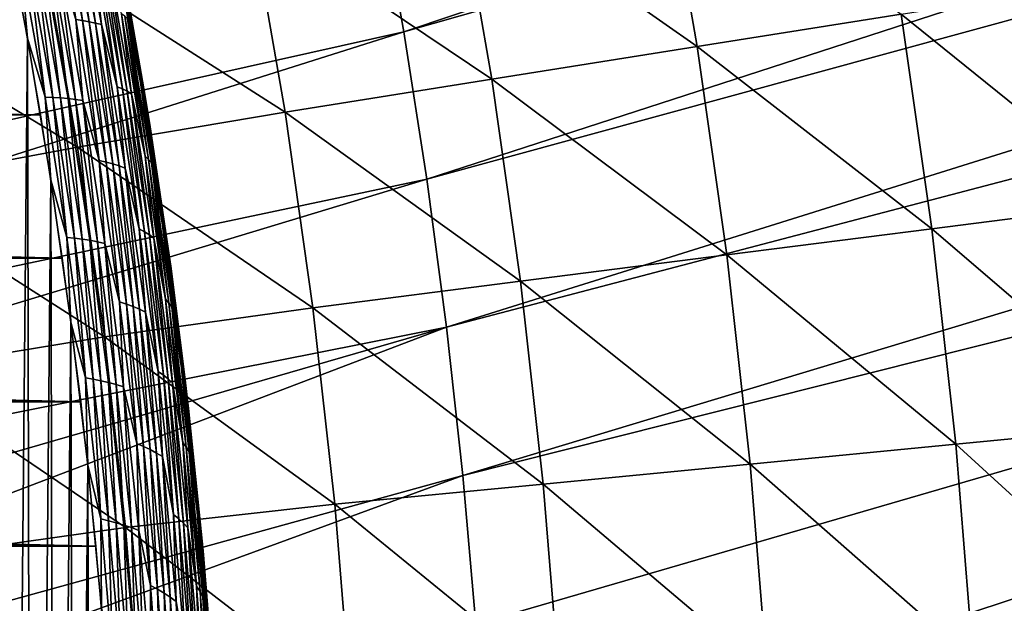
# Model space of a CAD drawing. Header units: millimetres. Extents: x -50 to 50, y -50 to 50.
# Tile 432 of 562: x 28.8 to 33.4, y 2.4 to 5.2. Entities that reach past the tile are written whole.
import ezdxf

# ---------------------------------------------------------------- set-up
doc = ezdxf.new("R2010")
doc.units = ezdxf.units.MM
doc.header["$LTSCALE"] = 65.185185
for name, color, linetype in [('1', 7, 'CONTINUOUS'), ('2', 7, 'CONTINUOUS'), ('28', 7, 'CONTINUOUS'), ('37', 7, 'CONTINUOUS'), ('39', 7, 'CONTINUOUS'), ('46', 7, 'CONTINUOUS'), ('47', 7, 'CONTINUOUS')]:
    doc.layers.add(name, color=color, linetype=linetype)

msp = doc.modelspace()

# ---------------------------------------------------------------- linework, layer by layer
at = {"layer": '1', "color": 7, "linetype": 'Continuous', "true_color": 0xf5f5f5}
for points in [[(28.7447, 5.4135), (28.8629, 4.7432), (0.1059, 5.1889), (28.7447, 5.4135)], [(0.1059, 5.1889), (28.8629, 4.7432), (0.3174, 5.1803), (0.1059, 5.1889)], [(0.3174, 5.1803), (28.8629, 4.7432), (0.5285, 5.163), (0.3174, 5.1803)], [(0.5285, 5.163), (28.8629, 4.7432), (0.7386, 5.1372), (0.5285, 5.163)], [(0.7386, 5.1372), (28.8629, 4.7432), (0.9475, 5.1028), (0.7386, 5.1372)], [(0.9475, 5.1028), (28.8629, 4.7432), (1.1549, 5.0599), (0.9475, 5.1028)], [(1.1549, 5.0599), (28.8629, 4.7432), (1.3603, 5.0086), (1.1549, 5.0599)], [(1.3603, 5.0086), (28.8629, 4.7432), (1.5635, 4.9489), (1.3603, 5.0086)], [(1.5635, 4.9489), (28.8629, 4.7432), (1.764, 4.881), (1.5635, 4.9489)], [(1.764, 4.881), (28.8629, 4.7432), (1.9617, 4.805), (1.764, 4.881)], [(1.9617, 4.805), (28.8629, 4.7432), (2.156, 4.721), (1.9617, 4.805)], [(28.8629, 4.7432), (28.9654, 4.0703), (2.156, 4.721), (28.8629, 4.7432)], [(2.156, 4.721), (28.9654, 4.0703), (2.3468, 4.6291), (2.156, 4.721)], [(2.3468, 4.6291), (28.9654, 4.0703), (2.5336, 4.5295), (2.3468, 4.6291)], [(2.5336, 4.5295), (28.9654, 4.0703), (2.7163, 4.4224), (2.5336, 4.5295)], [(2.7163, 4.4224), (28.9654, 4.0703), (2.8944, 4.3079), (2.7163, 4.4224)], [(2.8944, 4.3079), (28.9654, 4.0703), (3.0677, 4.1863), (2.8944, 4.3079)], [(3.0677, 4.1863), (28.9654, 4.0703), (3.2359, 4.0577), (3.0677, 4.1863)], [(28.9654, 4.0703), (29.0523, 3.3952), (3.2359, 4.0577), (28.9654, 4.0703)], [(3.2359, 4.0577), (29.0523, 3.3952), (3.3987, 3.9224), (3.2359, 4.0577)], [(3.3987, 3.9224), (29.0523, 3.3952), (3.5559, 3.7804), (3.3987, 3.9224)], [(3.5559, 3.7804), (29.0523, 3.3952), (3.7071, 3.6323), (3.5559, 3.7804)], [(3.7071, 3.6323), (29.0523, 3.3952), (3.8522, 3.478), (3.7071, 3.6323)], [(3.8522, 3.478), (29.0523, 3.3952), (3.9909, 3.318), (3.8522, 3.478)], [(29.0523, 3.3952), (29.1234, 2.7183), (3.9909, 3.318), (29.0523, 3.3952)], [(3.9909, 3.318), (29.1234, 2.7183), (4.1229, 3.1525), (3.9909, 3.318)], [(4.1229, 3.1525), (29.1234, 2.7183), (4.248, 2.9817), (4.1229, 3.1525)], [(4.248, 2.9817), (29.1234, 2.7183), (4.3661, 2.806), (4.248, 2.9817)], [(4.3661, 2.806), (29.1234, 2.7183), (4.4769, 2.6255), (4.3661, 2.806)], [(29.1234, 2.7183), (29.1788, 2.0398), (4.4769, 2.6255), (29.1234, 2.7183)], [(4.4769, 2.6255), (29.1788, 2.0398), (4.5803, 2.4407), (4.4769, 2.6255)]]:
    msp.add_3dface(points, dxfattribs=at)
at = {"layer": '2', "color": 7, "linetype": 'Continuous', "true_color": 0xf5f5f5}
for points in [[(28.8013, 5.1037, 4.3), (28.6758, 5.7672, 4.3), (28.7016, -5.6376, 4.3), (28.8013, 5.1037, 4.3)], [(28.824, -4.9736, 4.3), (28.8013, 5.1037, 4.3), (28.7016, -5.6376, 4.3), (28.824, -4.9736, 4.3)], [(28.9114, 4.4377, 4.3), (28.8013, 5.1037, 4.3), (28.824, -4.9736, 4.3), (28.9114, 4.4377, 4.3)], [(28.9312, -4.307, 4.3), (28.9114, 4.4377, 4.3), (28.824, -4.9736, 4.3), (28.9312, -4.307, 4.3)], [(29.0061, 3.7691, 4.3), (28.9114, 4.4377, 4.3), (28.9312, -4.307, 4.3), (29.0061, 3.7691, 4.3)], [(29.0229, -3.638, 4.3), (29.0061, 3.7691, 4.3), (28.9312, -4.307, 4.3), (29.0229, -3.638, 4.3)], [(29.0854, 3.0986, 4.3), (29.0061, 3.7691, 4.3), (29.0229, -3.638, 4.3), (29.0854, 3.0986, 4.3)], [(29.0991, -2.9672, 4.3), (29.0854, 3.0986, 4.3), (29.0229, -3.638, 4.3), (29.0991, -2.9672, 4.3)], [(29.1492, 2.4264, 4.3), (29.0854, 3.0986, 4.3), (29.0991, -2.9672, 4.3), (29.1492, 2.4264, 4.3)]]:
    msp.add_3dface(points, dxfattribs=at)
at = {"layer": '28', "color": 7, "linetype": 'Continuous', "true_color": 0xf5f5f5}
for points in [[(28.9351, 5.8471, 4.2209), (29.0609, 5.1855, 4.2209), (28.9655, 5.8447, 4.2005), (28.9351, 5.8471, 4.2209)], [(28.9351, 5.8471, 4.2209), (29.0288, 5.1904, 4.2391), (29.0609, 5.1855, 4.2209), (28.9351, 5.8471, 4.2209)], [(28.9655, 5.8447, 4.2005), (29.0917, 5.18, 4.2005), (28.9945, 5.8415, 4.1781), (28.9655, 5.8447, 4.2005)], [(28.9655, 5.8447, 4.2005), (29.0609, 5.1855, 4.2209), (29.0917, 5.18, 4.2005), (28.9655, 5.8447, 4.2005)], [(28.9945, 5.8415, 4.1781), (29.0917, 5.18, 4.2005), (29.1211, 5.1737, 4.1781), (28.9945, 5.8415, 4.1781)], [(28.9945, 5.8415, 4.1781), (29.1211, 5.1737, 4.1781), (29.022, 5.8375, 4.1538), (28.9945, 5.8415, 4.1781)], [(29.022, 5.8375, 4.1538), (29.149, 5.1664, 4.1538), (29.1052, 5.5394, 4.1277), (29.022, 5.8375, 4.1538)], [(29.022, 5.8375, 4.1538), (29.1211, 5.1737, 4.1781), (29.149, 5.1664, 4.1538), (29.022, 5.8375, 4.1538)], [(28.6758, 5.7672, 4.3), (28.8013, 5.1037, 4.3), (28.7674, 5.4814, 4.2988), (28.6758, 5.7672, 4.3)], [(29.2139, 5.5616, 3.9064), (29.3329, 4.895, 3.9064), (29.2225, 5.5502, 3.8712), (29.2139, 5.5616, 3.9064)], [(29.2139, 5.5616, 3.9064), (29.2725, 5.1937, 3.941), (29.3329, 4.895, 3.9064), (29.2139, 5.5616, 3.9064)], [(29.1052, 5.5394, 4.1277), (29.2239, 4.8747, 4.1277), (29.1294, 5.5324, 4.0999), (29.1052, 5.5394, 4.1277)], [(29.1052, 5.5394, 4.1277), (29.149, 5.1664, 4.1538), (29.2239, 4.8747, 4.1277), (29.1052, 5.5394, 4.1277)], [(29.1294, 5.5324, 4.0999), (29.2239, 4.8747, 4.1277), (29.2483, 4.8644, 4.0999), (29.1294, 5.5324, 4.0999)], [(29.1294, 5.5324, 4.0999), (29.2483, 4.8644, 4.0999), (29.1516, 5.5249, 4.0705), (29.1294, 5.5324, 4.0999)], [(29.1516, 5.5249, 4.0705), (29.2708, 4.8535, 4.0705), (29.1717, 5.5165, 4.0398), (29.1516, 5.5249, 4.0705)], [(29.1516, 5.5249, 4.0705), (29.2483, 4.8644, 4.0999), (29.2708, 4.8535, 4.0705), (29.1516, 5.5249, 4.0705)], [(29.1717, 5.5165, 4.0398), (29.2708, 4.8535, 4.0705), (29.2913, 4.8417, 4.0398), (29.1717, 5.5165, 4.0398)], [(29.1717, 5.5165, 4.0398), (29.2913, 4.8417, 4.0398), (29.243, 5.2171, 4.0079), (29.1717, 5.5165, 4.0398)], [(29.2225, 5.5502, 3.8712), (29.3329, 4.895, 3.9064), (29.3418, 4.8803, 3.8712), (29.2225, 5.5502, 3.8712)], [(29.2225, 5.5502, 3.8712), (29.3418, 4.8803, 3.8712), (29.2286, 5.5384, 3.8357), (29.2225, 5.5502, 3.8712)], [(29.2286, 5.5384, 3.8357), (29.3482, 4.8651, 3.8357), (29.2629, 5.3613, 3.8), (29.2286, 5.5384, 3.8357)], [(29.2286, 5.5384, 3.8357), (29.3418, 4.8803, 3.8712), (29.3482, 4.8651, 3.8357), (29.2286, 5.5384, 3.8357)], [(28.7674, 5.4814, 4.2988), (28.8846, 4.8258, 4.2988), (28.8034, 5.4824, 4.295), (28.7674, 5.4814, 4.2988)], [(28.7674, 5.4814, 4.2988), (28.8013, 5.1037, 4.3), (28.8846, 4.8258, 4.2988), (28.7674, 5.4814, 4.2988)], [(28.8034, 5.4824, 4.295), (28.8846, 4.8258, 4.2988), (28.9208, 4.8245, 4.295), (28.8034, 5.4824, 4.295)], [(28.8034, 5.4824, 4.295), (28.9208, 4.8245, 4.295), (28.8392, 5.4824, 4.2887), (28.8034, 5.4824, 4.295)], [(28.8392, 5.4824, 4.2887), (28.9208, 4.8245, 4.295), (28.9569, 4.8221, 4.2887), (28.8392, 5.4824, 4.2887)], [(28.8392, 5.4824, 4.2887), (28.9569, 4.8221, 4.2887), (28.8745, 5.482, 4.2799), (28.8392, 5.4824, 4.2887)], [(28.8745, 5.482, 4.2799), (28.9925, 4.8192, 4.2799), (28.9093, 5.4807, 4.2687), (28.8745, 5.482, 4.2799)], [(28.8745, 5.482, 4.2799), (28.9569, 4.8221, 4.2887), (28.9925, 4.8192, 4.2799), (28.8745, 5.482, 4.2799)], [(28.9093, 5.4807, 4.2687), (28.9925, 4.8192, 4.2799), (29.0275, 4.8152, 4.2687), (28.9093, 5.4807, 4.2687)], [(28.9093, 5.4807, 4.2687), (29.0275, 4.8152, 4.2687), (28.9432, 5.4787, 4.255), (28.9093, 5.4807, 4.2687)], [(28.9432, 5.4787, 4.255), (29.0618, 4.8104, 4.255), (29.0288, 5.1904, 4.2391), (28.9432, 5.4787, 4.255)], [(28.9432, 5.4787, 4.255), (29.0275, 4.8152, 4.2687), (29.0618, 4.8104, 4.255), (28.9432, 5.4787, 4.255)], [(29.2629, 5.3613, 3.8), (29.3482, 4.8651, 3.8357), (29.3767, 4.6981, 3.8), (29.2629, 5.3613, 3.8)], [(29.0288, 5.1904, 4.2391), (29.0618, 4.8104, 4.255), (29.1393, 4.529, 4.2391), (29.0288, 5.1904, 4.2391)], [(29.0288, 5.1904, 4.2391), (29.1393, 4.529, 4.2391), (29.0609, 5.1855, 4.2209), (29.0288, 5.1904, 4.2391)], [(29.0609, 5.1855, 4.2209), (29.1717, 4.5211, 4.2209), (29.0917, 5.18, 4.2005), (29.0609, 5.1855, 4.2209)], [(29.0609, 5.1855, 4.2209), (29.1393, 4.529, 4.2391), (29.1717, 4.5211, 4.2209), (29.0609, 5.1855, 4.2209)], [(29.243, 5.2171, 4.0079), (29.3544, 4.5485, 4.0079), (29.2589, 5.2057, 3.9749), (29.243, 5.2171, 4.0079)], [(29.243, 5.2171, 4.0079), (29.2913, 4.8417, 4.0398), (29.3544, 4.5485, 4.0079), (29.243, 5.2171, 4.0079)], [(29.2589, 5.2057, 3.9749), (29.3544, 4.5485, 4.0079), (29.3706, 4.5338, 3.9749), (29.2589, 5.2057, 3.9749)], [(29.2589, 5.2057, 3.9749), (29.3706, 4.5338, 3.9749), (29.2725, 5.1937, 3.941), (29.2589, 5.2057, 3.9749)], [(29.2725, 5.1937, 3.941), (29.3844, 4.5183, 3.941), (29.3329, 4.895, 3.9064), (29.2725, 5.1937, 3.941)], [(29.2725, 5.1937, 3.941), (29.3706, 4.5338, 3.9749), (29.3844, 4.5183, 3.941), (29.2725, 5.1937, 3.941)], [(29.0917, 5.18, 4.2005), (29.2027, 4.5125, 4.2005), (29.1211, 5.1737, 4.1781), (29.0917, 5.18, 4.2005)], [(29.0917, 5.18, 4.2005), (29.1717, 4.5211, 4.2209), (29.2027, 4.5125, 4.2005), (29.0917, 5.18, 4.2005)], [(29.1211, 5.1737, 4.1781), (29.2027, 4.5125, 4.2005), (29.2323, 4.5031, 4.1781), (29.1211, 5.1737, 4.1781)], [(29.1211, 5.1737, 4.1781), (29.2323, 4.5031, 4.1781), (29.149, 5.1664, 4.1538), (29.1211, 5.1737, 4.1781)], [(29.149, 5.1664, 4.1538), (29.2604, 4.4925, 4.1538), (29.2239, 4.8747, 4.1277), (29.149, 5.1664, 4.1538)], [(29.149, 5.1664, 4.1538), (29.2323, 4.5031, 4.1781), (29.2604, 4.4925, 4.1538), (29.149, 5.1664, 4.1538)], [(28.8013, 5.1037, 4.3), (28.9114, 4.4377, 4.3), (28.8846, 4.8258, 4.2988), (28.8013, 5.1037, 4.3)], [(29.2239, 4.8747, 4.1277), (29.3274, 4.2074, 4.1277), (29.2483, 4.8644, 4.0999), (29.2239, 4.8747, 4.1277)], [(29.2239, 4.8747, 4.1277), (29.2604, 4.4925, 4.1538), (29.3274, 4.2074, 4.1277), (29.2239, 4.8747, 4.1277)], [(29.2483, 4.8644, 4.0999), (29.3274, 4.2074, 4.1277), (29.352, 4.1938, 4.0999), (29.2483, 4.8644, 4.0999)], [(29.2483, 4.8644, 4.0999), (29.352, 4.1938, 4.0999), (29.2708, 4.8535, 4.0705), (29.2483, 4.8644, 4.0999)], [(29.3329, 4.895, 3.9064), (29.4368, 4.2258, 3.9064), (29.3418, 4.8803, 3.8712), (29.3329, 4.895, 3.9064)], [(29.3329, 4.895, 3.9064), (29.3844, 4.5183, 3.941), (29.4368, 4.2258, 3.9064), (29.3329, 4.895, 3.9064)], [(29.3418, 4.8803, 3.8712), (29.4368, 4.2258, 3.9064), (29.4458, 4.2078, 3.8712), (29.3418, 4.8803, 3.8712)], [(29.3418, 4.8803, 3.8712), (29.4458, 4.2078, 3.8712), (29.3482, 4.8651, 3.8357), (29.3418, 4.8803, 3.8712)], [(29.3482, 4.8651, 3.8357), (29.4523, 4.1894, 3.8357), (29.3767, 4.6981, 3.8), (29.3482, 4.8651, 3.8357)], [(29.3482, 4.8651, 3.8357), (29.4458, 4.2078, 3.8712), (29.4523, 4.1894, 3.8357), (29.3482, 4.8651, 3.8357)], [(28.8846, 4.8258, 4.2988), (28.9869, 4.1677, 4.2988), (28.9208, 4.8245, 4.295), (28.8846, 4.8258, 4.2988)], [(28.8846, 4.8258, 4.2988), (28.9114, 4.4377, 4.3), (28.9869, 4.1677, 4.2988), (28.8846, 4.8258, 4.2988)], [(28.9208, 4.8245, 4.295), (28.9869, 4.1677, 4.2988), (29.0233, 4.1641, 4.295), (28.9208, 4.8245, 4.295)], [(28.9208, 4.8245, 4.295), (29.0233, 4.1641, 4.295), (28.9569, 4.8221, 4.2887), (28.9208, 4.8245, 4.295)], [(28.9569, 4.8221, 4.2887), (29.0233, 4.1641, 4.295), (29.0595, 4.1593, 4.2887), (28.9569, 4.8221, 4.2887)], [(28.9569, 4.8221, 4.2887), (29.0595, 4.1593, 4.2887), (28.9925, 4.8192, 4.2799), (28.9569, 4.8221, 4.2887)], [(28.9925, 4.8192, 4.2799), (29.0953, 4.1538, 4.2799), (29.0275, 4.8152, 4.2687), (28.9925, 4.8192, 4.2799)], [(28.9925, 4.8192, 4.2799), (29.0595, 4.1593, 4.2887), (29.0953, 4.1538, 4.2799), (28.9925, 4.8192, 4.2799)], [(29.0275, 4.8152, 4.2687), (29.0953, 4.1538, 4.2799), (29.1305, 4.1471, 4.2687), (29.0275, 4.8152, 4.2687)], [(29.0275, 4.8152, 4.2687), (29.1305, 4.1471, 4.2687), (29.0618, 4.8104, 4.255), (29.0275, 4.8152, 4.2687)], [(29.2708, 4.8535, 4.0705), (29.3746, 4.1795, 4.0705), (29.2913, 4.8417, 4.0398), (29.2708, 4.8535, 4.0705)], [(29.2708, 4.8535, 4.0705), (29.352, 4.1938, 4.0999), (29.3746, 4.1795, 4.0705), (29.2708, 4.8535, 4.0705)], [(29.2913, 4.8417, 4.0398), (29.3746, 4.1795, 4.0705), (29.3952, 4.1643, 4.0398), (29.2913, 4.8417, 4.0398)], [(29.2913, 4.8417, 4.0398), (29.3952, 4.1643, 4.0398), (29.3544, 4.5485, 4.0079), (29.2913, 4.8417, 4.0398)], [(29.0618, 4.8104, 4.255), (29.1649, 4.1395, 4.255), (29.1393, 4.529, 4.2391), (29.0618, 4.8104, 4.255)], [(29.0618, 4.8104, 4.255), (29.1305, 4.1471, 4.2687), (29.1649, 4.1395, 4.255), (29.0618, 4.8104, 4.255)], [(29.3767, 4.6981, 3.8), (29.4523, 4.1894, 3.8357), (29.4754, 4.0324, 3.8), (29.3767, 4.6981, 3.8)], [(29.3544, 4.5485, 4.0079), (29.4506, 3.8775, 4.0079), (29.3706, 4.5338, 3.9749), (29.3544, 4.5485, 4.0079)], [(29.3544, 4.5485, 4.0079), (29.3952, 4.1643, 4.0398), (29.4506, 3.8775, 4.0079), (29.3544, 4.5485, 4.0079)], [(29.1393, 4.529, 4.2391), (29.1649, 4.1395, 4.255), (29.2348, 3.8653, 4.2391), (29.1393, 4.529, 4.2391)], [(29.1393, 4.529, 4.2391), (29.2348, 3.8653, 4.2391), (29.1717, 4.5211, 4.2209), (29.1393, 4.529, 4.2391)], [(29.1717, 4.5211, 4.2209), (29.2672, 3.8544, 4.2209), (29.2027, 4.5125, 4.2005), (29.1717, 4.5211, 4.2209)], [(29.1717, 4.5211, 4.2209), (29.2348, 3.8653, 4.2391), (29.2672, 3.8544, 4.2209), (29.1717, 4.5211, 4.2209)], [(29.2027, 4.5125, 4.2005), (29.2984, 3.8428, 4.2005), (29.2323, 4.5031, 4.1781), (29.2027, 4.5125, 4.2005)], [(29.2027, 4.5125, 4.2005), (29.2672, 3.8544, 4.2209), (29.2984, 3.8428, 4.2005), (29.2027, 4.5125, 4.2005)], [(29.2323, 4.5031, 4.1781), (29.2984, 3.8428, 4.2005), (29.3281, 3.8301, 4.1781), (29.2323, 4.5031, 4.1781)], [(29.2323, 4.5031, 4.1781), (29.3281, 3.8301, 4.1781), (29.2604, 4.4925, 4.1538), (29.2323, 4.5031, 4.1781)], [(29.2604, 4.4925, 4.1538), (29.3563, 3.8163, 4.1538), (29.3274, 4.2074, 4.1277), (29.2604, 4.4925, 4.1538)], [(29.2604, 4.4925, 4.1538), (29.3281, 3.8301, 4.1781), (29.3563, 3.8163, 4.1538), (29.2604, 4.4925, 4.1538)], [(29.3706, 4.5338, 3.9749), (29.4506, 3.8775, 4.0079), (29.4668, 3.8594, 3.9749), (29.3706, 4.5338, 3.9749)], [(29.3706, 4.5338, 3.9749), (29.4668, 3.8594, 3.9749), (29.3844, 4.5183, 3.941), (29.3706, 4.5338, 3.9749)], [(29.3844, 4.5183, 3.941), (29.4806, 3.8406, 3.941), (29.4368, 4.2258, 3.9064), (29.3844, 4.5183, 3.941)], [(29.3844, 4.5183, 3.941), (29.4668, 3.8594, 3.9749), (29.4806, 3.8406, 3.941), (29.3844, 4.5183, 3.941)], [(28.9114, 4.4377, 4.3), (29.0061, 3.7691, 4.3), (28.9869, 4.1677, 4.2988), (28.9114, 4.4377, 4.3)], [(29.4368, 4.2258, 3.9064), (29.5254, 3.5544, 3.9064), (29.4458, 4.2078, 3.8712), (29.4368, 4.2258, 3.9064)], [(29.4368, 4.2258, 3.9064), (29.4806, 3.8406, 3.941), (29.5254, 3.5544, 3.9064), (29.4368, 4.2258, 3.9064)], [(28.9869, 4.1677, 4.2988), (29.0742, 3.5074, 4.2988), (29.0233, 4.1641, 4.295), (28.9869, 4.1677, 4.2988)], [(28.9869, 4.1677, 4.2988), (29.0061, 3.7691, 4.3), (29.0742, 3.5074, 4.2988), (28.9869, 4.1677, 4.2988)], [(29.3274, 4.2074, 4.1277), (29.4157, 3.538, 4.1277), (29.352, 4.1938, 4.0999), (29.3274, 4.2074, 4.1277)], [(29.3274, 4.2074, 4.1277), (29.3563, 3.8163, 4.1538), (29.4157, 3.538, 4.1277), (29.3274, 4.2074, 4.1277)], [(29.352, 4.1938, 4.0999), (29.4157, 3.538, 4.1277), (29.4403, 3.521, 4.0999), (29.352, 4.1938, 4.0999)], [(29.352, 4.1938, 4.0999), (29.4403, 3.521, 4.0999), (29.3746, 4.1795, 4.0705), (29.352, 4.1938, 4.0999)], [(29.3746, 4.1795, 4.0705), (29.4629, 3.5033, 4.0705), (29.3952, 4.1643, 4.0398), (29.3746, 4.1795, 4.0705)], [(29.3746, 4.1795, 4.0705), (29.4403, 3.521, 4.0999), (29.4629, 3.5033, 4.0705), (29.3746, 4.1795, 4.0705)], [(29.4458, 4.2078, 3.8712), (29.5254, 3.5544, 3.9064), (29.5343, 3.5331, 3.8712), (29.4458, 4.2078, 3.8712)], [(29.4458, 4.2078, 3.8712), (29.5343, 3.5331, 3.8712), (29.4523, 4.1894, 3.8357), (29.4458, 4.2078, 3.8712)], [(29.4523, 4.1894, 3.8357), (29.5408, 3.5114, 3.8357), (29.4754, 4.0324, 3.8), (29.4523, 4.1894, 3.8357)], [(29.4523, 4.1894, 3.8357), (29.5343, 3.5331, 3.8712), (29.5408, 3.5114, 3.8357), (29.4523, 4.1894, 3.8357)], [(29.0233, 4.1641, 4.295), (29.0742, 3.5074, 4.2988), (29.1106, 3.5016, 4.295), (29.0233, 4.1641, 4.295)], [(29.0233, 4.1641, 4.295), (29.1106, 3.5016, 4.295), (29.0595, 4.1593, 4.2887), (29.0233, 4.1641, 4.295)], [(29.0595, 4.1593, 4.2887), (29.1106, 3.5016, 4.295), (29.1469, 3.4943, 4.2887), (29.0595, 4.1593, 4.2887)], [(29.0595, 4.1593, 4.2887), (29.1469, 3.4943, 4.2887), (29.0953, 4.1538, 4.2799), (29.0595, 4.1593, 4.2887)], [(29.0953, 4.1538, 4.2799), (29.1828, 3.4862, 4.2799), (29.1305, 4.1471, 4.2687), (29.0953, 4.1538, 4.2799)], [(29.0953, 4.1538, 4.2799), (29.1469, 3.4943, 4.2887), (29.1828, 3.4862, 4.2799), (29.0953, 4.1538, 4.2799)], [(29.1305, 4.1471, 4.2687), (29.1828, 3.4862, 4.2799), (29.2181, 3.4768, 4.2687), (29.1305, 4.1471, 4.2687)], [(29.1305, 4.1471, 4.2687), (29.2181, 3.4768, 4.2687), (29.1649, 4.1395, 4.255), (29.1305, 4.1471, 4.2687)], [(29.1649, 4.1395, 4.255), (29.2526, 3.4664, 4.255), (29.2348, 3.8653, 4.2391), (29.1649, 4.1395, 4.255)], [(29.1649, 4.1395, 4.255), (29.2181, 3.4768, 4.2687), (29.2526, 3.4664, 4.255), (29.1649, 4.1395, 4.255)], [(29.3952, 4.1643, 4.0398), (29.4629, 3.5033, 4.0705), (29.4835, 3.4847, 4.0398), (29.3952, 4.1643, 4.0398)], [(29.3952, 4.1643, 4.0398), (29.4835, 3.4847, 4.0398), (29.4506, 3.8775, 4.0079), (29.3952, 4.1643, 4.0398)], [(29.4754, 4.0324, 3.8), (29.5408, 3.5114, 3.8357), (29.5591, 3.3647, 3.8), (29.4754, 4.0324, 3.8)], [(29.2348, 3.8653, 4.2391), (29.2526, 3.4664, 4.255), (29.3151, 3.1997, 4.2391), (29.2348, 3.8653, 4.2391)], [(29.2348, 3.8653, 4.2391), (29.3151, 3.1997, 4.2391), (29.2672, 3.8544, 4.2209), (29.2348, 3.8653, 4.2391)], [(29.2672, 3.8544, 4.2209), (29.3475, 3.1857, 4.2209), (29.2984, 3.8428, 4.2005), (29.2672, 3.8544, 4.2209)], [(29.2672, 3.8544, 4.2209), (29.3151, 3.1997, 4.2391), (29.3475, 3.1857, 4.2209), (29.2672, 3.8544, 4.2209)], [(29.2984, 3.8428, 4.2005), (29.3787, 3.171, 4.2005), (29.3281, 3.8301, 4.1781), (29.2984, 3.8428, 4.2005)], [(29.2984, 3.8428, 4.2005), (29.3475, 3.1857, 4.2209), (29.3787, 3.171, 4.2005), (29.2984, 3.8428, 4.2005)], [(29.4506, 3.8775, 4.0079), (29.5314, 3.2046, 4.0079), (29.4668, 3.8594, 3.9749), (29.4506, 3.8775, 4.0079)], [(29.4506, 3.8775, 4.0079), (29.4835, 3.4847, 4.0398), (29.5314, 3.2046, 4.0079), (29.4506, 3.8775, 4.0079)], [(29.4668, 3.8594, 3.9749), (29.5314, 3.2046, 4.0079), (29.5475, 3.183, 3.9749), (29.4668, 3.8594, 3.9749)], [(29.4668, 3.8594, 3.9749), (29.5475, 3.183, 3.9749), (29.4806, 3.8406, 3.941), (29.4668, 3.8594, 3.9749)], [(29.3281, 3.8301, 4.1781), (29.3787, 3.171, 4.2005), (29.4084, 3.1551, 4.1781), (29.3281, 3.8301, 4.1781)], [(29.3281, 3.8301, 4.1781), (29.4084, 3.1551, 4.1781), (29.3563, 3.8163, 4.1538), (29.3281, 3.8301, 4.1781)], [(29.3563, 3.8163, 4.1538), (29.4365, 3.138, 4.1538), (29.4157, 3.538, 4.1277), (29.3563, 3.8163, 4.1538)], [(29.3563, 3.8163, 4.1538), (29.4084, 3.1551, 4.1781), (29.4365, 3.138, 4.1538), (29.3563, 3.8163, 4.1538)], [(29.4806, 3.8406, 3.941), (29.5612, 3.1607, 3.941), (29.5254, 3.5544, 3.9064), (29.4806, 3.8406, 3.941)], [(29.4806, 3.8406, 3.941), (29.5475, 3.183, 3.9749), (29.5612, 3.1607, 3.941), (29.4806, 3.8406, 3.941)], [(29.0061, 3.7691, 4.3), (29.0854, 3.0986, 4.3), (29.0742, 3.5074, 4.2988), (29.0061, 3.7691, 4.3)], [(29.4157, 3.538, 4.1277), (29.4886, 2.8667, 4.1277), (29.4403, 3.521, 4.0999), (29.4157, 3.538, 4.1277)], [(29.4157, 3.538, 4.1277), (29.4365, 3.138, 4.1538), (29.4886, 2.8667, 4.1277), (29.4157, 3.538, 4.1277)], [(29.4403, 3.521, 4.0999), (29.4886, 2.8667, 4.1277), (29.5132, 2.8464, 4.0999), (29.4403, 3.521, 4.0999)], [(29.4403, 3.521, 4.0999), (29.5132, 2.8464, 4.0999), (29.4629, 3.5033, 4.0705), (29.4403, 3.521, 4.0999)], [(29.5254, 3.5544, 3.9064), (29.5987, 2.8812, 3.9064), (29.5343, 3.5331, 3.8712), (29.5254, 3.5544, 3.9064)], [(29.5254, 3.5544, 3.9064), (29.5612, 3.1607, 3.941), (29.5987, 2.8812, 3.9064), (29.5254, 3.5544, 3.9064)], [(29.5343, 3.5331, 3.8712), (29.5987, 2.8812, 3.9064), (29.6074, 2.8565, 3.8712), (29.5343, 3.5331, 3.8712)], [(29.5343, 3.5331, 3.8712), (29.6074, 2.8565, 3.8712), (29.5408, 3.5114, 3.8357), (29.5343, 3.5331, 3.8712)], [(29.0742, 3.5074, 4.2988), (29.1464, 2.8454, 4.2988), (29.1106, 3.5016, 4.295), (29.0742, 3.5074, 4.2988)], [(29.0742, 3.5074, 4.2988), (29.0854, 3.0986, 4.3), (29.1464, 2.8454, 4.2988), (29.0742, 3.5074, 4.2988)], [(29.1106, 3.5016, 4.295), (29.1464, 2.8454, 4.2988), (29.1829, 2.8372, 4.295), (29.1106, 3.5016, 4.295)], [(29.1106, 3.5016, 4.295), (29.1829, 2.8372, 4.295), (29.1469, 3.4943, 4.2887), (29.1106, 3.5016, 4.295)], [(29.1469, 3.4943, 4.2887), (29.1829, 2.8372, 4.295), (29.2192, 2.8275, 4.2887), (29.1469, 3.4943, 4.2887)], [(29.1469, 3.4943, 4.2887), (29.2192, 2.8275, 4.2887), (29.1828, 3.4862, 4.2799), (29.1469, 3.4943, 4.2887)], [(29.1828, 3.4862, 4.2799), (29.255, 2.8169, 4.2799), (29.2181, 3.4768, 4.2687), (29.1828, 3.4862, 4.2799)], [(29.1828, 3.4862, 4.2799), (29.2192, 2.8275, 4.2887), (29.255, 2.8169, 4.2799), (29.1828, 3.4862, 4.2799)], [(29.2181, 3.4768, 4.2687), (29.255, 2.8169, 4.2799), (29.2902, 2.8048, 4.2687), (29.2181, 3.4768, 4.2687)], [(29.2181, 3.4768, 4.2687), (29.2902, 2.8048, 4.2687), (29.2526, 3.4664, 4.255), (29.2181, 3.4768, 4.2687)], [(29.4629, 3.5033, 4.0705), (29.5357, 2.8253, 4.0705), (29.4835, 3.4847, 4.0398), (29.4629, 3.5033, 4.0705)], [(29.4629, 3.5033, 4.0705), (29.5132, 2.8464, 4.0999), (29.5357, 2.8253, 4.0705), (29.4629, 3.5033, 4.0705)], [(29.4835, 3.4847, 4.0398), (29.5357, 2.8253, 4.0705), (29.5561, 2.8033, 4.0398), (29.4835, 3.4847, 4.0398)], [(29.4835, 3.4847, 4.0398), (29.5561, 2.8033, 4.0398), (29.5314, 3.2046, 4.0079), (29.4835, 3.4847, 4.0398)], [(29.5408, 3.5114, 3.8357), (29.6137, 2.8315, 3.8357), (29.5591, 3.3647, 3.8), (29.5408, 3.5114, 3.8357)], [(29.5408, 3.5114, 3.8357), (29.6074, 2.8565, 3.8712), (29.6137, 2.8315, 3.8357), (29.5408, 3.5114, 3.8357)], [(29.2526, 3.4664, 4.255), (29.3247, 2.7915, 4.255), (29.3151, 3.1997, 4.2391), (29.2526, 3.4664, 4.255)], [(29.2526, 3.4664, 4.255), (29.2902, 2.8048, 4.2687), (29.3247, 2.7915, 4.255), (29.2526, 3.4664, 4.255)], [(29.5591, 3.3647, 3.8), (29.6137, 2.8315, 3.8357), (29.6276, 2.6954, 3.8), (29.5591, 3.3647, 3.8)], [(29.3151, 3.1997, 4.2391), (29.3247, 2.7915, 4.255), (29.3803, 2.5323, 4.2391), (29.3151, 3.1997, 4.2391)], [(29.3151, 3.1997, 4.2391), (29.3803, 2.5323, 4.2391), (29.3475, 3.1857, 4.2209), (29.3151, 3.1997, 4.2391)], [(29.5314, 3.2046, 4.0079), (29.5968, 2.5299, 4.0079), (29.5475, 3.183, 3.9749), (29.5314, 3.2046, 4.0079)], [(29.5314, 3.2046, 4.0079), (29.5561, 2.8033, 4.0398), (29.5968, 2.5299, 4.0079), (29.5314, 3.2046, 4.0079)], [(29.3475, 3.1857, 4.2209), (29.4126, 2.5154, 4.2209), (29.3787, 3.171, 4.2005), (29.3475, 3.1857, 4.2209)], [(29.3475, 3.1857, 4.2209), (29.3803, 2.5323, 4.2391), (29.4126, 2.5154, 4.2209), (29.3475, 3.1857, 4.2209)], [(29.3787, 3.171, 4.2005), (29.4436, 2.4975, 4.2005), (29.4084, 3.1551, 4.1781), (29.3787, 3.171, 4.2005)], [(29.3787, 3.171, 4.2005), (29.4126, 2.5154, 4.2209), (29.4436, 2.4975, 4.2005), (29.3787, 3.171, 4.2005)], [(29.4084, 3.1551, 4.1781), (29.4436, 2.4975, 4.2005), (29.4731, 2.4785, 4.1781), (29.4084, 3.1551, 4.1781)], [(29.4084, 3.1551, 4.1781), (29.4731, 2.4785, 4.1781), (29.4365, 3.138, 4.1538), (29.4084, 3.1551, 4.1781)], [(29.5475, 3.183, 3.9749), (29.5968, 2.5299, 4.0079), (29.6127, 2.5049, 3.9749), (29.5475, 3.183, 3.9749)], [(29.5475, 3.183, 3.9749), (29.6127, 2.5049, 3.9749), (29.5612, 3.1607, 3.941), (29.5475, 3.183, 3.9749)], [(29.5612, 3.1607, 3.941), (29.6262, 2.4793, 3.941), (29.5987, 2.8812, 3.9064), (29.5612, 3.1607, 3.941)], [(29.5612, 3.1607, 3.941), (29.6127, 2.5049, 3.9749), (29.6262, 2.4793, 3.941), (29.5612, 3.1607, 3.941)], [(29.4365, 3.138, 4.1538), (29.5011, 2.4581, 4.1538), (29.4886, 2.8667, 4.1277), (29.4365, 3.138, 4.1538)], [(29.4365, 3.138, 4.1538), (29.4731, 2.4785, 4.1781), (29.5011, 2.4581, 4.1538), (29.4365, 3.138, 4.1538)], [(29.0854, 3.0986, 4.3), (29.1492, 2.4264, 4.3), (29.1464, 2.8454, 4.2988), (29.0854, 3.0986, 4.3)], [(29.5987, 2.8812, 3.9064), (29.6566, 2.2065, 3.9064), (29.6074, 2.8565, 3.8712), (29.5987, 2.8812, 3.9064)], [(29.5987, 2.8812, 3.9064), (29.6262, 2.4793, 3.941), (29.6566, 2.2065, 3.9064), (29.5987, 2.8812, 3.9064)], [(29.1464, 2.8454, 4.2988), (29.2036, 2.1818, 4.2988), (29.1829, 2.8372, 4.295), (29.1464, 2.8454, 4.2988)], [(29.1464, 2.8454, 4.2988), (29.1492, 2.4264, 4.3), (29.2036, 2.1818, 4.2988), (29.1464, 2.8454, 4.2988)], [(29.1829, 2.8372, 4.295), (29.2036, 2.1818, 4.2988), (29.24, 2.1714, 4.295), (29.1829, 2.8372, 4.295)], [(29.1829, 2.8372, 4.295), (29.24, 2.1714, 4.295), (29.2192, 2.8275, 4.2887), (29.1829, 2.8372, 4.295)], [(29.2192, 2.8275, 4.2887), (29.24, 2.1714, 4.295), (29.2761, 2.1592, 4.2887), (29.2192, 2.8275, 4.2887)], [(29.2192, 2.8275, 4.2887), (29.2761, 2.1592, 4.2887), (29.255, 2.8169, 4.2799), (29.2192, 2.8275, 4.2887)], [(29.4886, 2.8667, 4.1277), (29.5463, 2.1939, 4.1277), (29.5132, 2.8464, 4.0999), (29.4886, 2.8667, 4.1277)], [(29.4886, 2.8667, 4.1277), (29.5011, 2.4581, 4.1538), (29.5463, 2.1939, 4.1277), (29.4886, 2.8667, 4.1277)], [(29.5132, 2.8464, 4.0999), (29.5463, 2.1939, 4.1277), (29.5706, 2.1703, 4.0999), (29.5132, 2.8464, 4.0999)], [(29.5132, 2.8464, 4.0999), (29.5706, 2.1703, 4.0999), (29.5357, 2.8253, 4.0705), (29.5132, 2.8464, 4.0999)], [(29.5357, 2.8253, 4.0705), (29.5928, 2.1458, 4.0705), (29.5561, 2.8033, 4.0398), (29.5357, 2.8253, 4.0705)], [(29.5357, 2.8253, 4.0705), (29.5706, 2.1703, 4.0999), (29.5928, 2.1458, 4.0705), (29.5357, 2.8253, 4.0705)], [(29.6074, 2.8565, 3.8712), (29.6566, 2.2065, 3.9064), (29.665, 2.1785, 3.8712), (29.6074, 2.8565, 3.8712)], [(29.6074, 2.8565, 3.8712), (29.665, 2.1785, 3.8712), (29.6137, 2.8315, 3.8357), (29.6074, 2.8565, 3.8712)], [(29.6137, 2.8315, 3.8357), (29.6709, 2.1502, 3.8357), (29.6276, 2.6954, 3.8), (29.6137, 2.8315, 3.8357)], [(29.6137, 2.8315, 3.8357), (29.665, 2.1785, 3.8712), (29.6709, 2.1502, 3.8357), (29.6137, 2.8315, 3.8357)], [(29.255, 2.8169, 4.2799), (29.3118, 2.146, 4.2799), (29.2902, 2.8048, 4.2687), (29.255, 2.8169, 4.2799)], [(29.255, 2.8169, 4.2799), (29.2761, 2.1592, 4.2887), (29.3118, 2.146, 4.2799), (29.255, 2.8169, 4.2799)], [(29.2902, 2.8048, 4.2687), (29.3118, 2.146, 4.2799), (29.3469, 2.1312, 4.2687), (29.2902, 2.8048, 4.2687)], [(29.2902, 2.8048, 4.2687), (29.3469, 2.1312, 4.2687), (29.3247, 2.7915, 4.255), (29.2902, 2.8048, 4.2687)], [(29.3247, 2.7915, 4.255), (29.3812, 2.1151, 4.255), (29.3803, 2.5323, 4.2391), (29.3247, 2.7915, 4.255)], [(29.3247, 2.7915, 4.255), (29.3469, 2.1312, 4.2687), (29.3812, 2.1151, 4.255), (29.3247, 2.7915, 4.255)], [(29.5561, 2.8033, 4.0398), (29.5928, 2.1458, 4.0705), (29.6129, 2.1203, 4.0398), (29.5561, 2.8033, 4.0398)], [(29.5561, 2.8033, 4.0398), (29.6129, 2.1203, 4.0398), (29.5968, 2.5299, 4.0079), (29.5561, 2.8033, 4.0398)], [(29.6276, 2.6954, 3.8), (29.6709, 2.1502, 3.8357), (29.681, 2.0252, 3.8), (29.6276, 2.6954, 3.8)], [(29.3803, 2.5323, 4.2391), (29.3812, 2.1151, 4.255), (29.4302, 1.8637, 4.2391), (29.3803, 2.5323, 4.2391)], [(29.3803, 2.5323, 4.2391), (29.4302, 1.8637, 4.2391), (29.4126, 2.5154, 4.2209), (29.3803, 2.5323, 4.2391)], [(29.4126, 2.5154, 4.2209), (29.4623, 1.8437, 4.2209), (29.4436, 2.4975, 4.2005), (29.4126, 2.5154, 4.2209)], [(29.4126, 2.5154, 4.2209), (29.4302, 1.8637, 4.2391), (29.4623, 1.8437, 4.2209), (29.4126, 2.5154, 4.2209)], [(29.5968, 2.5299, 4.0079), (29.6468, 1.8539, 4.0079), (29.6127, 2.5049, 3.9749), (29.5968, 2.5299, 4.0079)], [(29.5968, 2.5299, 4.0079), (29.6129, 2.1203, 4.0398), (29.6468, 1.8539, 4.0079), (29.5968, 2.5299, 4.0079)], [(29.6127, 2.5049, 3.9749), (29.6468, 1.8539, 4.0079), (29.6623, 1.8256, 3.9749), (29.6127, 2.5049, 3.9749)], [(29.6127, 2.5049, 3.9749), (29.6623, 1.8256, 3.9749), (29.6262, 2.4793, 3.941), (29.6127, 2.5049, 3.9749)], [(29.4436, 2.4975, 4.2005), (29.493, 1.8227, 4.2005), (29.4731, 2.4785, 4.1781), (29.4436, 2.4975, 4.2005)], [(29.4436, 2.4975, 4.2005), (29.4623, 1.8437, 4.2209), (29.493, 1.8227, 4.2005), (29.4436, 2.4975, 4.2005)], [(29.4731, 2.4785, 4.1781), (29.493, 1.8227, 4.2005), (29.5223, 1.8005, 4.1781), (29.4731, 2.4785, 4.1781)], [(29.4731, 2.4785, 4.1781), (29.5223, 1.8005, 4.1781), (29.5011, 2.4581, 4.1538), (29.4731, 2.4785, 4.1781)], [(29.5011, 2.4581, 4.1538), (29.5499, 1.7769, 4.1538), (29.5463, 2.1939, 4.1277), (29.5011, 2.4581, 4.1538)], [(29.5011, 2.4581, 4.1538), (29.5223, 1.8005, 4.1781), (29.5499, 1.7769, 4.1538), (29.5011, 2.4581, 4.1538)], [(29.6262, 2.4793, 3.941), (29.6754, 1.7965, 3.941), (29.6566, 2.2065, 3.9064), (29.6262, 2.4793, 3.941)], [(29.6262, 2.4793, 3.941), (29.6623, 1.8256, 3.9749), (29.6754, 1.7965, 3.941), (29.6262, 2.4793, 3.941)]]:
    msp.add_3dface(points, dxfattribs=at)
at = {"layer": '37', "color": 15, "linetype": 'Continuous', "true_color": 0xaf503c}
for points in [[(31.7798, 6.0366, -10.2356), (31.9493, 5.0632, -10.2356), (30.8197, 5.8543, -10.6921), (31.7798, 6.0366, -10.2356)], [(31.7798, 6.0366, -10.2356), (32.908, 5.2151, -9.7652), (31.9493, 5.0632, -10.2356), (31.7798, 6.0366, -10.2356)], [(30.8197, 5.8543, -10.6921), (30.984, 4.9103, -10.6921), (29.8532, 5.6707, -11.1346), (30.8197, 5.8543, -10.6921)], [(30.8197, 5.8543, -10.6921), (31.9493, 5.0632, -10.2356), (30.984, 4.9103, -10.6921), (30.8197, 5.8543, -10.6921)], [(29.8532, 5.6707, -11.1346), (30.0124, 4.7562, -11.1346), (28.882, 5.4785, -11.5629), (29.8532, 5.6707, -11.1346)], [(29.8532, 5.6707, -11.1346), (30.984, 4.9103, -10.6921), (30.0124, 4.7562, -11.1346), (29.8532, 5.6707, -11.1346)], [(28.882, 5.4785, -11.5629), (29.0361, 4.5913, -11.5629), (27.9074, 5.2717, -11.977), (28.882, 5.4785, -11.5629)], [(28.882, 5.4785, -11.5629), (30.0124, 4.7562, -11.1346), (29.0361, 4.5913, -11.5629), (28.882, 5.4785, -11.5629)], [(33.86, 5.3659, -9.2809), (34.008, 4.3292, -9.2809), (32.908, 5.2151, -9.7652), (33.86, 5.3659, -9.2809)], [(27.9074, 5.2717, -11.977), (29.0361, 4.5913, -11.5629), (28.0568, 4.4073, -11.977), (27.9074, 5.2717, -11.977)], [(32.908, 5.2151, -9.7652), (33.0519, 4.2076, -9.7652), (31.9493, 5.0632, -10.2356), (32.908, 5.2151, -9.7652)], [(32.908, 5.2151, -9.7652), (34.008, 4.3292, -9.2809), (33.0519, 4.2076, -9.7652), (32.908, 5.2151, -9.7652)], [(31.9493, 5.0632, -10.2356), (32.0889, 4.0851, -10.2356), (30.984, 4.9103, -10.6921), (31.9493, 5.0632, -10.2356)], [(31.9493, 5.0632, -10.2356), (33.0519, 4.2076, -9.7652), (32.0889, 4.0851, -10.2356), (31.9493, 5.0632, -10.2356)], [(30.984, 4.9103, -10.6921), (31.1194, 3.9618, -10.6921), (30.0124, 4.7562, -11.1346), (30.984, 4.9103, -10.6921)], [(30.984, 4.9103, -10.6921), (32.0889, 4.0851, -10.2356), (31.1194, 3.9618, -10.6921), (30.984, 4.9103, -10.6921)], [(30.0124, 4.7562, -11.1346), (30.1435, 3.8374, -11.1346), (29.0361, 4.5913, -11.5629), (30.0124, 4.7562, -11.1346)], [(30.0124, 4.7562, -11.1346), (31.1194, 3.9618, -10.6921), (30.1435, 3.8374, -11.1346), (30.0124, 4.7562, -11.1346)], [(29.0361, 4.5913, -11.5629), (29.163, 3.6998, -11.5629), (28.0568, 4.4073, -11.977), (29.0361, 4.5913, -11.5629)], [(29.0361, 4.5913, -11.5629), (30.1435, 3.8374, -11.1346), (29.163, 3.6998, -11.5629), (29.0361, 4.5913, -11.5629)], [(28.0568, 4.4073, -11.977), (29.163, 3.6998, -11.5629), (28.1794, 3.5387, -11.977), (28.0568, 4.4073, -11.977)], [(34.008, 4.3292, -9.2809), (34.1243, 3.2886, -9.2809), (33.0519, 4.2076, -9.7652), (34.008, 4.3292, -9.2809)], [(33.0519, 4.2076, -9.7652), (33.1649, 3.1962, -9.7652), (32.0889, 4.0851, -10.2356), (33.0519, 4.2076, -9.7652)], [(33.0519, 4.2076, -9.7652), (34.1243, 3.2886, -9.2809), (33.1649, 3.1962, -9.7652), (33.0519, 4.2076, -9.7652)], [(32.0889, 4.0851, -10.2356), (32.1986, 3.1032, -10.2356), (31.1194, 3.9618, -10.6921), (32.0889, 4.0851, -10.2356)], [(32.0889, 4.0851, -10.2356), (33.1649, 3.1962, -9.7652), (32.1986, 3.1032, -10.2356), (32.0889, 4.0851, -10.2356)], [(31.1194, 3.9618, -10.6921), (31.2258, 3.0095, -10.6921), (30.1435, 3.8374, -11.1346), (31.1194, 3.9618, -10.6921)], [(31.1194, 3.9618, -10.6921), (32.1986, 3.1032, -10.2356), (31.2258, 3.0095, -10.6921), (31.1194, 3.9618, -10.6921)], [(30.1435, 3.8374, -11.1346), (30.2466, 2.9149, -11.1346), (29.163, 3.6998, -11.5629), (30.1435, 3.8374, -11.1346)], [(30.1435, 3.8374, -11.1346), (31.2258, 3.0095, -10.6921), (30.2466, 2.9149, -11.1346), (30.1435, 3.8374, -11.1346)], [(29.163, 3.6998, -11.5629), (29.2626, 2.8048, -11.5629), (28.1794, 3.5387, -11.977), (29.163, 3.6998, -11.5629)], [(29.163, 3.6998, -11.5629), (30.2466, 2.9149, -11.1346), (29.2626, 2.8048, -11.5629), (29.163, 3.6998, -11.5629)], [(28.1794, 3.5387, -11.977), (29.2626, 2.8048, -11.5629), (28.2752, 2.6667, -11.977), (28.1794, 3.5387, -11.977)], [(34.1243, 3.2886, -9.2809), (34.2087, 2.2449, -9.2809), (33.1649, 3.1962, -9.7652), (34.1243, 3.2886, -9.2809)], [(33.1649, 3.1962, -9.7652), (33.2469, 2.1818, -9.7652), (32.1986, 3.1032, -10.2356), (33.1649, 3.1962, -9.7652)], [(33.1649, 3.1962, -9.7652), (34.2087, 2.2449, -9.2809), (33.2469, 2.1818, -9.7652), (33.1649, 3.1962, -9.7652)], [(32.1986, 3.1032, -10.2356), (32.2783, 2.1183, -10.2356), (31.2258, 3.0095, -10.6921), (32.1986, 3.1032, -10.2356)], [(32.1986, 3.1032, -10.2356), (33.2469, 2.1818, -9.7652), (32.2783, 2.1183, -10.2356), (32.1986, 3.1032, -10.2356)], [(31.2258, 3.0095, -10.6921), (31.3031, 2.0544, -10.6921), (30.2466, 2.9149, -11.1346), (31.2258, 3.0095, -10.6921)], [(31.2258, 3.0095, -10.6921), (32.2783, 2.1183, -10.2356), (31.3031, 2.0544, -10.6921), (31.2258, 3.0095, -10.6921)], [(30.2466, 2.9149, -11.1346), (30.3214, 1.9897, -11.1346), (29.2626, 2.8048, -11.5629), (30.2466, 2.9149, -11.1346)], [(30.2466, 2.9149, -11.1346), (31.3031, 2.0544, -10.6921), (30.3214, 1.9897, -11.1346), (30.2466, 2.9149, -11.1346)], [(29.2626, 2.8048, -11.5629), (29.3347, 1.9072, -11.5629), (28.2752, 2.6667, -11.977), (29.2626, 2.8048, -11.5629)], [(29.2626, 2.8048, -11.5629), (30.3214, 1.9897, -11.1346), (29.3347, 1.9072, -11.5629), (29.2626, 2.8048, -11.5629)], [(28.2752, 2.6667, -11.977), (29.3347, 1.9072, -11.5629), (28.344, 1.7922, -11.977), (28.2752, 2.6667, -11.977)]]:
    msp.add_3dface(points, dxfattribs=at)
at = {"layer": '39', "color": 15, "linetype": 'Continuous', "true_color": 0xaf503c}
for points in [[(30.57, 5.1324, 4.5), (48.4369, 11.125, 4.5), (30.4463, 5.8221, 4.5), (30.57, 5.1324, 4.5)], [(48.6277, 10.2586, 4.5), (48.4369, 11.125, 4.5), (30.57, 5.1324, 4.5), (48.6277, 10.2586, 4.5)], [(30.6781, 4.4402, 4.5), (48.6277, 10.2586, 4.5), (30.57, 5.1324, 4.5), (30.6781, 4.4402, 4.5)], [(48.803, 9.389, 4.5), (48.6277, 10.2586, 4.5), (30.6781, 4.4402, 4.5), (48.803, 9.389, 4.5)], [(30.7706, 3.7457, 4.5), (48.803, 9.389, 4.5), (30.6781, 4.4402, 4.5), (30.7706, 3.7457, 4.5)], [(48.9628, 8.5163, 4.5), (48.803, 9.389, 4.5), (30.7706, 3.7457, 4.5), (48.9628, 8.5163, 4.5)], [(30.8473, 3.0493, 4.5), (48.9628, 8.5163, 4.5), (30.7706, 3.7457, 4.5), (30.8473, 3.0493, 4.5)], [(49.1069, 7.641, 4.5), (48.9628, 8.5163, 4.5), (30.8473, 3.0493, 4.5), (49.1069, 7.641, 4.5)], [(30.9083, 2.3513, 4.5), (49.1069, 7.641, 4.5), (30.8473, 3.0493, 4.5), (30.9083, 2.3513, 4.5)], [(30.9535, 1.6522, 4.5), (49.1069, 7.641, 4.5), (30.9083, 2.3513, 4.5), (30.9535, 1.6522, 4.5)], [(49.2355, 6.7632, 4.5), (49.1069, 7.641, 4.5), (30.9535, 1.6522, 4.5), (49.2355, 6.7632, 4.5)], [(30.9829, 0.9522, 4.5), (49.2355, 6.7632, 4.5), (30.9535, 1.6522, 4.5), (30.9829, 0.9522, 4.5)], [(49.3483, 5.8833, 4.5), (49.2355, 6.7632, 4.5), (30.9829, 0.9522, 4.5), (49.3483, 5.8833, 4.5)], [(30.9964, 0.2516, 4.5), (49.3483, 5.8833, 4.5), (30.9829, 0.9522, 4.5), (30.9964, 0.2516, 4.5)], [(49.4454, 5.0015, 4.5), (49.3483, 5.8833, 4.5), (30.9964, 0.2516, 4.5), (49.4454, 5.0015, 4.5)], [(30.976, -1.1494, 4.5), (49.4454, 5.0015, 4.5), (30.9941, -0.4489, 4.5), (30.976, -1.1494, 4.5)], [(49.5267, 4.1181, 4.5), (49.4454, 5.0015, 4.5), (30.976, -1.1494, 4.5), (49.5267, 4.1181, 4.5)], [(30.9941, -0.4489, 4.5), (49.4454, 5.0015, 4.5), (30.9964, 0.2516, 4.5), (30.9941, -0.4489, 4.5)], [(30.9421, -1.8491, 4.5), (49.5267, 4.1181, 4.5), (30.976, -1.1494, 4.5), (30.9421, -1.8491, 4.5)], [(49.5923, 3.2334, 4.5), (49.5267, 4.1181, 4.5), (30.9421, -1.8491, 4.5), (49.5923, 3.2334, 4.5)], [(30.8923, -2.5481, 4.5), (49.5923, 3.2334, 4.5), (30.9421, -1.8491, 4.5), (30.8923, -2.5481, 4.5)], [(49.6421, 2.3477, 4.5), (49.5923, 3.2334, 4.5), (30.8923, -2.5481, 4.5), (49.6421, 2.3477, 4.5)]]:
    msp.add_3dface(points, dxfattribs=at)
at = {"layer": '46', "color": 15, "linetype": 'Continuous', "true_color": 0xaf503c}
for points in [[(23.4604, 4.8079), (30.1522, 7.1921), (23.3289, 5.4106), (23.4604, 4.8079)], [(30.307, 6.5087), (30.1522, 7.1921), (23.4604, 4.8079), (30.307, 6.5087)], [(23.5763, 4.2023), (30.307, 6.5087), (23.4604, 4.8079), (23.5763, 4.2023)], [(30.4463, 5.8221), (30.307, 6.5087), (23.5763, 4.2023), (30.4463, 5.8221)], [(23.6766, 3.5937), (30.4463, 5.8221), (23.5763, 4.2023), (23.6766, 3.5937)], [(30.57, 5.1324), (30.4463, 5.8221), (23.6766, 3.5937), (30.57, 5.1324)], [(23.7613, 2.9829), (30.57, 5.1324), (23.6766, 3.5937), (23.7613, 2.9829)], [(30.6781, 4.4403), (30.57, 5.1324), (23.7613, 2.9829), (30.6781, 4.4403)], [(23.8301, 2.37), (30.6781, 4.4403), (23.7613, 2.9829), (23.8301, 2.37)], [(30.7706, 3.7457), (30.6781, 4.4403), (23.8301, 2.37), (30.7706, 3.7457)], [(23.8832, 1.7555), (30.7706, 3.7457), (23.8301, 2.37), (23.8832, 1.7555)], [(23.9204, 1.14), (30.7706, 3.7457), (23.8832, 1.7555), (23.9204, 1.14)], [(30.8473, 3.0493), (30.7706, 3.7457), (23.9204, 1.14), (30.8473, 3.0493)], [(23.9418, 0.5236), (30.8473, 3.0493), (23.9204, 1.14), (23.9418, 0.5236)], [(30.9083, 2.3513), (30.8473, 3.0493), (23.9418, 0.5236), (30.9083, 2.3513)]]:
    msp.add_3dface(points, dxfattribs=at)
at = {"layer": '47', "color": 15, "linetype": 'Continuous', "true_color": 0xaf503c}
for points in [[(30.57, 5.1324, 4.5), (30.4463, 5.8221, 4.5), (30.57, 5.1324), (30.57, 5.1324, 4.5)], [(30.4463, 5.8221, 4.5), (30.4463, 5.8221), (30.57, 5.1324), (30.4463, 5.8221, 4.5)], [(30.6781, 4.4402, 4.5), (30.57, 5.1324, 4.5), (30.6781, 4.4403), (30.6781, 4.4402, 4.5)], [(30.57, 5.1324, 4.5), (30.57, 5.1324), (30.6781, 4.4403), (30.57, 5.1324, 4.5)], [(30.6781, 4.4402, 4.5), (30.6781, 4.4403), (30.7706, 3.7457), (30.6781, 4.4402, 4.5)], [(30.7706, 3.7457, 4.5), (30.6781, 4.4402, 4.5), (30.7706, 3.7457), (30.7706, 3.7457, 4.5)], [(30.8473, 3.0493, 4.5), (30.7706, 3.7457, 4.5), (30.8473, 3.0493), (30.8473, 3.0493, 4.5)], [(30.7706, 3.7457, 4.5), (30.7706, 3.7457), (30.8473, 3.0493), (30.7706, 3.7457, 4.5)], [(30.9083, 2.3513, 4.5), (30.8473, 3.0493, 4.5), (30.9083, 2.3513), (30.9083, 2.3513, 4.5)], [(30.8473, 3.0493, 4.5), (30.8473, 3.0493), (30.9083, 2.3513), (30.8473, 3.0493, 4.5)]]:
    msp.add_3dface(points, dxfattribs=at)

doc.saveas('drawing.dxf')
